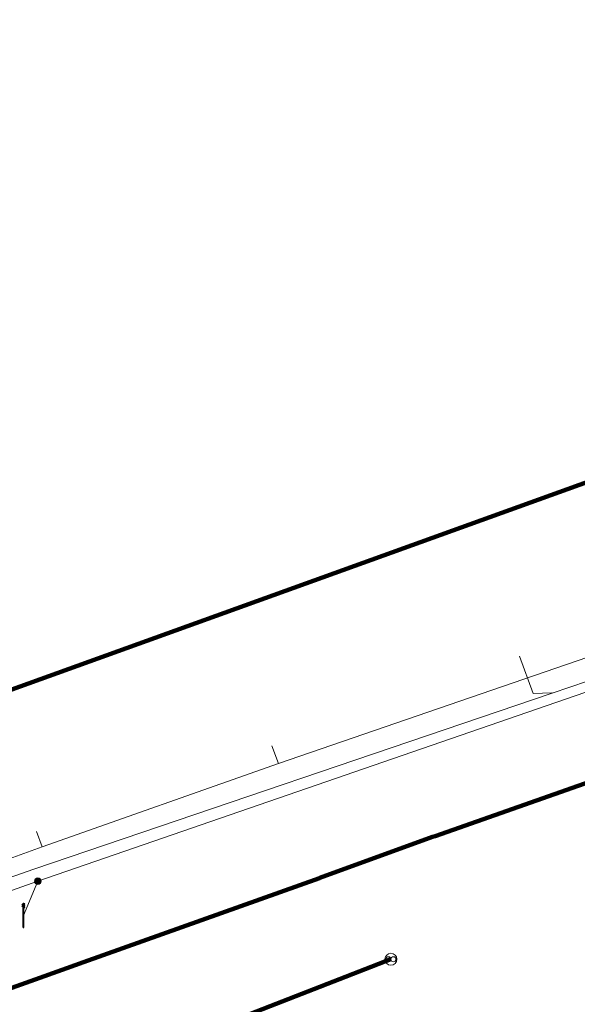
# Model space of a CAD drawing. Extents: x 152558 to 154479, y 462974 to 463683.
# Tile 560 of 638: x 154216 to 154235, y 463367 to 463400. Entities that reach past the tile are written whole.
import ezdxf
from ezdxf.lldxf.tags import DXFTag

# ---------------------------------------------------------------- set-up
doc = ezdxf.new("R2010")
doc.units = 0
doc.header["$LTSCALE"] = 0.2
doc.layers.get('0').update_dxf_attribs({"linetype": 'CONTINUOUS'})
for name, color, linetype, lineweight in [('B-RO-KL-DATA_COAXIAAL_7_ZIGGO BV-G', 90, 'KL-DATA-N', 18), ('B-RO-KL-DATA_HULPSTUK_KPN BV-S', 90, 'CONTINUOUS', 25), ('B-RO-KL-DATA_HULPSTUK_ZIGGO BV-S', 90, 'CONTINUOUS', 25), ('B-RO-KL-DATA_KABELBED_KPN BV-G', 90, 'CONTINUOUS', 100), ('B-RO-KL-DATA_KABELBED_ZIGGO BV-G', 90, 'CONTINUOUS', 100), ('B-RO-KL-DATA_REGGEFIBER OPERATOR BV-G', 90, 'KL-DATA-N', 18), ('B-RO-KL-ET_LS_230 V_GEMEENTE AMERSFOORT-G', 190, 'KL-LS-N', 18), ('B-RO-KL-ET_LS_400 V_STEDIN NETBEHEER BV-G', 190, 'KL-LS-N', 18), ('B-RO-KL-ET_LS_GEMEENTE AMERSFOORT-S', 190, 'CONTINUOUS', 25), ('B-RO-KL-ET_LS_HULPSTUK_GEMEENTE AMERSFOORT-S', 190, 'CONTINUOUS', 25)]:
    doc.layers.add(name, color=color, linetype=linetype, lineweight=lineweight)
doc.styles.add('NLCS-ISO', font='NLCS-ISO.ttf')
tags = doc.linetypes.add('KL-DATA-N', pattern='A,4,-1,[101,NLCS.SHX,S=0.5,R=0,X=0,Y=0],-1,4,-1,["D",Standard,S=1,R=0,X=-0.25,Y=-0.5],-1.5', length=12.5).pattern_tags.tags
tags[18] = DXFTag(74, 10)
tags = doc.linetypes.add('KL-LS-N', pattern='A,4,-1,[103,NLCS.SHX,S=0.75,R=0,X=0,Y=0],-1,4,-1,["L",Standard,S=1,R=0,X=0,Y=-0.5],-2', length=13).pattern_tags.tags
tags[18] = DXFTag(74, 10)

# ---------------------------------------------------------------- blocks, each defined once
blk = doc.blocks.new('SKL-WTB_HULP_OVERLENGTE-SO')
at = {"color": 0, "linetype": 'ByBlock', "lineweight": 18}
for centre, radius in [((0, 0), 1), ((-0.42, 0), 0.417), ((0.42, 0), 0.417)]:
    blk.add_circle(centre, radius, dxfattribs=at)
at = {"color": 0, "linetype": 'ByBlock', "lineweight": 18, "style": 'NLCS-ISO', "flags": 1}
for tag, p in [('TYPE', (1.5, 0)), ('LABEL', (1.5, -1.5)), ('OMSCHRIJVING', (1.5, -3))]:
    blk.add_attdef(tag, p, '', height=1, dxfattribs=at)
blk = doc.blocks.new('SKL-WTB_HULP_OVERIG-SO')
at = {"color": 0, "linetype": 'ByBlock', "lineweight": 18}
for points in [[(-0.14, 0.14), (0.14, -0.14)], [(0.14, 0.14), (-0.14, -0.14)]]:
    blk.add_lwpolyline(points, dxfattribs=at)
at = {"color": 0, "linetype": 'ByBlock', "lineweight": 18, "style": 'NLCS-ISO', "flags": 1}
for tag, p in [('TYPE', (1.5, 0)), ('LABEL', (1.5, -1.5)), ('OMSCHRIJVING', (1.5, -3))]:
    blk.add_attdef(tag, p, '', height=1, dxfattribs=at)
blk = doc.blocks.new('SKL-WTB_HULP_MOF-SO')
at = {"linetype": 'ByBlock', "lineweight": 18}
h = blk.add_hatch(color=0, dxfattribs=at)
h.dxf.hatch_style = 1
h.paths.add_polyline_path([(-0.5625, 0, 1), (0.5625, 0, 1)])
at = {"color": 0, "linetype": 'ByBlock', "lineweight": 18}
blk.add_circle((0, 0), 0.5625, dxfattribs=at)
at = {"color": 0, "linetype": 'ByBlock', "lineweight": 18, "style": 'NLCS-ISO', "flags": 1}
for tag, p in [('TYPE', (1.5, 0)), ('LABEL', (1.5, -1.5)), ('OMSCHRIJVING', (1.5, -3))]:
    blk.add_attdef(tag, p, '', height=1, dxfattribs=at)
blk = doc.blocks.new('SKL-ET_LS_MAST-SO')
for p, q in [((-0.05, 2.07), (0.05, 2.07)), ((-0.05, -2), (0.05, -2))]:
    blk.add_line(p, q)
for points in [[(-0.18, 1.76), (-0.22, 1.76), (-0.22, 1.84), (-0.18, 1.84), (-0.18, 1.79)], [(-0.18, 1.79), (-0.05, 1.79)], [(-0.18, 1.76), (-0.05, 1.76)], [(-0.05, -2), (-0.05, 2.07)], [(0.05, -2), (0.05, 2.07)], [(0.18, 1.92), (0.05, 1.92)], [(0.18, 1.89), (0.05, 1.89)], [(0.18, 1.66), (0.05, 1.66)], [(0.18, 1.89), (0.22, 1.89), (0.22, 1.97), (0.18, 1.97), (0.18, 1.92)], [(0.18, 1.63), (0.22, 1.63), (0.22, 1.71), (0.18, 1.71), (0.18, 1.66)], [(-0.18, 1.49), (-0.22, 1.49), (-0.22, 1.57), (-0.18, 1.57), (-0.18, 1.52)], [(-0.18, 1.52), (-0.05, 1.52)], [(-0.18, 1.49), (-0.05, 1.49)], [(0.18, 1.63), (0.05, 1.63)], [(0.18, 1.39), (0.05, 1.39)], [(0.18, 1.36), (0.05, 1.36)], [(0.18, 1.36), (0.22, 1.36), (0.22, 1.44), (0.18, 1.44), (0.18, 1.39)]]:
    blk.add_lwpolyline(points)

msp = doc.modelspace()

# ---------------------------------------------------------------- linework, layer by layer
at = {"layer": 'B-RO-KL-DATA_COAXIAAL_7_ZIGGO BV-G', "flags": 128}
for points in [[(154196.336, 463370.322), (154201.243, 463372.089), (154242.824, 463387.066), (154245.096, 463382.895), (154245.125, 463382.816), (154245.329, 463382.252), (154248.069, 463383.243), (154251.237, 463384.39), (154251.033, 463384.955), (154250.371, 463386.877), (154248.1, 463393.469), (154247.996, 463393.771), (154247.135, 463396.097), (154246.681, 463397.323), (154244.431, 463396.497)], [(154196.336, 463370.322), (154201.243, 463372.089), (154242.824, 463387.066), (154245.096, 463382.895), (154245.125, 463382.816), (154245.329, 463382.252), (154248.069, 463383.243), (154251.237, 463384.39), (154251.033, 463384.955), (154250.371, 463386.877), (154248.1, 463393.469), (154247.996, 463393.771), (154247.135, 463396.097), (154246.681, 463397.323), (154244.431, 463396.497)], [(154196.336, 463370.322), (154201.243, 463372.089), (154242.824, 463387.066), (154245.096, 463382.895), (154245.125, 463382.816), (154245.329, 463382.252), (154248.069, 463383.243), (154251.237, 463384.39), (154251.033, 463384.955), (154250.371, 463386.877), (154248.1, 463393.469), (154247.996, 463393.771), (154247.135, 463396.097), (154246.681, 463397.323), (154244.431, 463396.497)], [(154196.336, 463370.322), (154201.243, 463372.089), (154242.824, 463387.066), (154245.096, 463382.895), (154245.125, 463382.816), (154245.329, 463382.252), (154248.069, 463383.243), (154251.237, 463384.39), (154251.033, 463384.955), (154250.371, 463386.877), (154248.1, 463393.469), (154247.996, 463393.771), (154247.135, 463396.097), (154246.681, 463397.323), (154244.431, 463396.497)], [(154196.336, 463370.322), (154201.243, 463372.089), (154242.824, 463387.066), (154245.096, 463382.895), (154245.125, 463382.816), (154245.329, 463382.252), (154248.069, 463383.243), (154251.237, 463384.39), (154251.033, 463384.955), (154250.371, 463386.877), (154248.1, 463393.469), (154247.996, 463393.771), (154247.135, 463396.097), (154246.681, 463397.323), (154244.431, 463396.497)], [(154196.336, 463370.322), (154201.243, 463372.089), (154242.824, 463387.066), (154245.096, 463382.895), (154245.125, 463382.816), (154245.329, 463382.252), (154248.069, 463383.243), (154251.237, 463384.39), (154251.033, 463384.955), (154250.371, 463386.877), (154248.1, 463393.469), (154247.996, 463393.771), (154247.135, 463396.097), (154246.681, 463397.323), (154244.431, 463396.497)], [(154196.336, 463370.322), (154201.243, 463372.089), (154242.824, 463387.066), (154245.096, 463382.895), (154245.125, 463382.816), (154245.329, 463382.252), (154248.069, 463383.243), (154251.237, 463384.39), (154251.033, 463384.955), (154250.371, 463386.877), (154248.1, 463393.469), (154247.996, 463393.771), (154247.135, 463396.097), (154246.681, 463397.323), (154244.431, 463396.497)], [(154196.336, 463370.322), (154201.243, 463372.089), (154242.824, 463387.066), (154245.096, 463382.895), (154245.125, 463382.816), (154245.329, 463382.252), (154248.069, 463383.243), (154251.237, 463384.39), (154251.033, 463384.955), (154250.371, 463386.877), (154248.1, 463393.469), (154247.996, 463393.771), (154247.135, 463396.097), (154246.681, 463397.323), (154244.431, 463396.497)], [(154244.431, 463396.497), (154246.681, 463397.323), (154247.135, 463396.097), (154247.996, 463393.771), (154248.1, 463393.469), (154250.371, 463386.877), (154251.033, 463384.955), (154251.237, 463384.39), (154248.069, 463383.243), (154245.329, 463382.252), (154245.125, 463382.816), (154245.096, 463382.895), (154242.824, 463387.066), (154201.243, 463372.089), (154201.01, 463370.257)], [(154244.431, 463396.497), (154246.681, 463397.323), (154247.135, 463396.097), (154247.996, 463393.771), (154248.1, 463393.469), (154250.371, 463386.877), (154251.033, 463384.955), (154251.237, 463384.39), (154248.069, 463383.243), (154245.329, 463382.252), (154245.125, 463382.816), (154245.096, 463382.895), (154242.824, 463387.066), (154201.243, 463372.089), (154201.01, 463370.257)], [(154244.431, 463396.497), (154246.681, 463397.323), (154247.135, 463396.097), (154247.996, 463393.771), (154248.1, 463393.469), (154250.371, 463386.877), (154251.033, 463384.955), (154251.237, 463384.39), (154248.069, 463383.243), (154245.329, 463382.252), (154245.125, 463382.816), (154245.096, 463382.895), (154242.824, 463387.066), (154201.243, 463372.089), (154201.01, 463370.257)], [(154244.431, 463396.497), (154246.681, 463397.323), (154247.135, 463396.097), (154247.996, 463393.771), (154248.1, 463393.469), (154250.371, 463386.877), (154251.033, 463384.955), (154251.237, 463384.39), (154248.069, 463383.243), (154245.329, 463382.252), (154245.125, 463382.816), (154245.096, 463382.895), (154242.824, 463387.066), (154201.243, 463372.089), (154201.01, 463370.257)]]:
    msp.add_lwpolyline(points, dxfattribs=at)
at = {"layer": 'B-RO-KL-DATA_KABELBED_KPN BV-G', "flags": 128}
for points in [[(154250.553, 463384.974), (154250.562, 463384.948), (154252.235, 463380.251), (154249.378, 463379.215), (154229.74, 463372.309)], [(154229.74, 463372.309), (154229.657, 463372.28), (154225.863, 463370.901), (154225.855, 463370.898)], [(154225.863, 463370.901), (154225.855, 463370.898), (154217.928, 463368.071)], [(154217.364, 463367.87), (154210.028, 463365.253)], [(154217.928, 463368.071), (154217.364, 463367.87)]]:
    msp.add_lwpolyline(points, dxfattribs=at)
at = {"layer": 'B-RO-KL-DATA_KABELBED_ZIGGO BV-G', "flags": 128}
for points in [[(154245.096, 463382.895), (154242.824, 463387.066), (154201.243, 463372.089)], [(154228.254, 463368.17), (154206.788, 463359.824)]]:
    msp.add_lwpolyline(points, dxfattribs=at)
at = {"layer": 'B-RO-KL-DATA_REGGEFIBER OPERATOR BV-G', "flags": 128}
for points in [[(154182.149, 463382.677), (154190.544, 463362.896), (154196.022, 463364.336), (154196.932, 463364.679), (154206.083, 463368.134), (154214.31, 463371.144), (154216.538, 463371.944), (154224.474, 463374.741), (154238.099, 463379.422), (154241.668, 463380.62), (154243.219, 463380.65), (154247.606, 463382.165), (154251.109, 463383.644)], [(154224.474, 463374.741), (154238.099, 463379.422)], [(154224.258, 463375.335), (154224.474, 463374.741)], [(154216.538, 463371.944), (154224.474, 463374.741)], [(154216.349, 463372.465), (154216.538, 463371.944)], [(154214.31, 463371.144), (154216.538, 463371.944)]]:
    msp.add_lwpolyline(points, dxfattribs=at)
at = {"layer": 'B-RO-KL-ET_LS_230 V_GEMEENTE AMERSFOORT-G', "flags": 128}
for points in [[(154196.937, 463361.246), (154196.176, 463362.712), (154196.516, 463363.762), (154216.391, 463370.793), (154247.375, 463381.471), (154251.418, 463384.153)], [(154216.391, 463370.793), (154215.911, 463369.637), (154215.911, 463369.637)]]:
    msp.add_lwpolyline(points, dxfattribs=at)
at = {"layer": 'B-RO-KL-ET_LS_400 V_STEDIN NETBEHEER BV-G', "flags": 128}
for points in [[(154192.203, 463356.744), (154191.776, 463357.357), (154190.31, 463359.135), (154188.748, 463362.008), (154189.617, 463362.497), (154193.069, 463363.866), (154196.091, 463364.132), (154205.607, 463367.466), (154206.169, 463367.663), (154216.26, 463371.199), (154233.668, 463377.101), (154241.39, 463379.719), (154243.239, 463380.346), (154247.28, 463381.716), (154248.863, 463382.941), (154251.057, 463384.638), (154251.17, 463384.926), (154245.895, 463399.719), (154245.661, 463399.683), (154243.555, 463398.917)], [(154232.576, 463378.353), (154233.032, 463377.096), (154233.662, 463377.12), (154233.668, 463377.101)]]:
    msp.add_lwpolyline(points, dxfattribs=at)

# ---------------------------------------------------------------- block references
at = {"layer": 'B-RO-KL-DATA_HULPSTUK_KPN BV-S', "xscale": 0.2, "yscale": 0.2, "zscale": 0.2}
for p in [(154229.74, 463372.309), (154229.74, 463372.309), (154225.855, 463370.898), (154225.863, 463370.901), (154217.928, 463368.071), (154217.928, 463368.071), (154217.364, 463367.87), (154217.364, 463367.87)]:
    msp.add_blockref('SKL-WTB_HULP_OVERIG-SO', p, dxfattribs=at)
at = {"layer": 'B-RO-KL-DATA_HULPSTUK_ZIGGO BV-S', "xscale": 0.2, "yscale": 0.2, "zscale": 0.2}
msp.add_blockref('SKL-WTB_HULP_OVERLENGTE-SO', (154228.254, 463368.17), dxfattribs=at)
at = {"layer": 'B-RO-KL-ET_LS_GEMEENTE AMERSFOORT-S', "xscale": 0.2, "yscale": 0.2, "zscale": 0.2}
msp.add_blockref('SKL-ET_LS_MAST-SO', (154215.907, 463369.639), dxfattribs=at)
at = {"layer": 'B-RO-KL-ET_LS_HULPSTUK_GEMEENTE AMERSFOORT-S', "xscale": 0.2, "yscale": 0.2, "zscale": 0.2}
msp.add_blockref('SKL-WTB_HULP_MOF-SO', (154216.391, 463370.793), dxfattribs=at)

doc.saveas('drawing.dxf')
